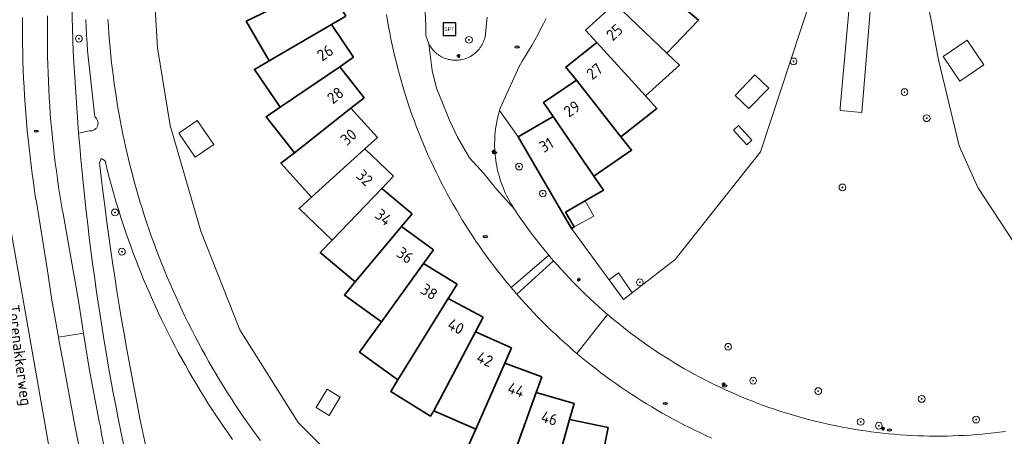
# Model space of a CAD drawing. Header units: metres. Extents: x 152610 to 160096, y 456114 to 462495.
# Tile 511 of 656: x 158068 to 158185, y 460530 to 460579. Entities that reach past the tile are written whole.
import ezdxf
from ezdxf.enums import TextEntityAlignment as Align

# ---------------------------------------------------------------- set-up
doc = ezdxf.new("R2010")
doc.units = ezdxf.units.M
doc.header["$LTSCALE"] = 0.5
doc.layers.get('0').update_dxf_attribs({"linetype": 'CONTINUOUS'})
for name, color, linetype, lineweight in [('B-PV-GR-BOOM-S', 251, 'CONTINUOUS', 25), ('B-PV-IE-MEUBILAIR-S', 251, 'CONTINUOUS', 25), ('B-PV-IE-MEUBILAIR_WEGMEUBILAIR-S', 251, 'CONTINUOUS', 25), ('B-PV-OG-BEBOUWING-GV', 6, 'CONTINUOUS', 35), ('B-PV-OG-BEBOUWING-T18', 1, 'CONTINUOUS', 18), ('B-PV-OG-BEBOUWING_OVERBOUWING-GV', 251, 'CONTINUOUS', 18), ('B-PV-OG-BEBOUWING_SCHUUR-GV', 251, 'CONTINUOUS', 18), ('B-PV-OG-TERREIN_BEGROEID-GV', 251, 'CONTINUOUS', 18), ('B-PV-OG-TOPOGRAFIE-T18', 1, 'CONTINUOUS', 18), ('B-PV-VH-GESLOTENVERHARDING_ASFALT-GV', 251, 'CONTINUOUS', 18), ('B-PV-VH-HALFVERHARDING_GRAVEL-GV', 251, 'CONTINUOUS', 18), ('B-PV-VH-OPENVERHARDING_STRAATBAKSTEEN-GV', 251, 'CONTINUOUS', 18)]:
    doc.layers.add(name, color=color, linetype=linetype, lineweight=lineweight)
doc.styles.add('NLCS-ISO', font='NLCS-ISO.ttf')
doc.styles.add('NLCS-ISO-M750-T18', font='NLCS-ISO.ttf', dxfattribs={"height": 1.35})

# ---------------------------------------------------------------- blocks, each defined once
blk = doc.blocks.new('SIE-MEUBILAIR_PAAL_LICHTMAST-SO')
for points in [[(-0.62, 0), (-1, 0)], [(-0.71, 0.71), (-0.44, 0.44)], [(0, 1), (0, 0.62)], [(0.44, 0.44), (0.71, 0.71)], [(1, 0), (0.62, 0)], [(-0.71, -0.71), (-0.44, -0.44)], [(0, -0.62), (0, -1)], [(0.44, -0.44), (0.71, -0.71)]]:
    blk.add_lwpolyline(points)
blk.add_circle((0, 0), 0.5)
blk = doc.blocks.new('SIE-MEUBILAIR_PUT_RIOOLPUT-SO')
blk.add_ellipse((0, 0), major_axis=(1.25, 0), ratio=0.54)
at = {"style": 'NLCS-ISO'}
blk.add_text('ri', height=0.75, dxfattribs=at).set_placement((-0.04, 0.07), align=Align.MIDDLE_CENTER)
blk = doc.blocks.new('SIE-WEG_SPEELTOESTEL-SO')
at = {"flags": 128}
blk.add_lwpolyline([(-3.75, -3.75), (3.75, -3.75), (3.75, 3.75), (-3.75, 3.75)], close=True, dxfattribs=at)
at = {"style": 'NLCS-ISO'}
blk.add_text('SPT', height=2.25, dxfattribs=at).set_placement((0, 0), align=Align.MIDDLE_CENTER)
blk = doc.blocks.new('SGR-BOOM_GBKN-SO')
at = {"linetype": 'ByBlock', "lineweight": 18}
h = blk.add_hatch(color=0, dxfattribs=at)
h.dxf.hatch_style = 1
edge = h.paths.add_edge_path()
edge.add_arc((0, 0), 0.25, 0, 360)
at = {"color": 0, "linetype": 'ByBlock', "lineweight": 18}
for radius in [2, 0.25]:
    blk.add_circle((0, 0), radius, dxfattribs=at)
at = {"color": 0, "linetype": 'ByBlock', "lineweight": 18, "style": 'NLCS-ISO'}
blk.add_attdef('SOORT', (2.5, 0), '', height=1.5, dxfattribs=at)

msp = doc.modelspace()

# ---------------------------------------------------------------- linework, layer by layer
at = {"layer": 'B-PV-OG-BEBOUWING-GV', "flags": 128}
for points in [[(158147.062, 460580.293), (158140.488, 460585.752), (158137.244, 460582.359), (158138.689, 460580.975), (158144.866, 460575.069), (158148.622, 460578.997)], [(158106.783, 460579.466), (158104.426, 460583.518), (158096.769, 460579.756), (158094.952, 460578.863), (158097.682, 460574.172), (158105.055, 460578.461)], [(158144.866, 460575.069), (158138.689, 460580.975), (158135.215, 460577.816), (158136.562, 460576.335), (158142.312, 460570.012), (158146.332, 460573.668)], [(158107.69, 460574.583), (158105.055, 460578.461), (158097.682, 460574.172), (158095.93, 460573.153), (158098.979, 460568.665), (158106.037, 460573.459)], [(158142.312, 460570.012), (158136.562, 460576.335), (158132.875, 460573.426), (158134.115, 460571.854), (158139.409, 460565.146), (158143.675, 460568.512)], [(158108.935, 460569.775), (158106.037, 460573.459), (158098.979, 460568.665), (158097.305, 460567.528), (158100.658, 460563.265), (158107.365, 460568.539)], [(158139.409, 460565.146), (158134.115, 460571.854), (158130.234, 460569.211), (158131.361, 460567.556), (158136.174, 460560.496), (158140.663, 460563.556)], [(158110.513, 460565.066), (158107.365, 460568.539), (158100.658, 460563.265), (158099.068, 460562.014), (158102.711, 460557.995), (158109.033, 460563.724)], [(158136.174, 460560.496), (158131.361, 460567.556), (158127.22, 460565.14), (158133.557, 460554.279), (158133.867, 460554.462), (158132.845, 460556.213), (158135.284, 460557.635), (158137.316, 460558.821)], [(158112.416, 460560.479), (158109.033, 460563.724), (158102.711, 460557.995), (158101.211, 460556.635), (158105.126, 460552.879), (158111.032, 460559.036)], [(158114.634, 460556.035), (158111.032, 460559.036), (158105.126, 460552.879), (158103.725, 460551.419), (158107.893, 460547.946), (158113.355, 460554.5)], [(158117.156, 460551.758), (158113.355, 460554.5), (158107.893, 460547.946), (158106.597, 460546.391), (158110.995, 460543.218), (158115.987, 460550.137)], [(158119.971, 460547.666), (158115.987, 460550.137), (158110.995, 460543.218), (158109.81, 460541.576), (158108.4, 460539.622), (158112.946, 460536.341), (158118.918, 460545.968)], [(158123.064, 460543.782), (158118.918, 460545.968), (158112.946, 460536.341), (158112.088, 460534.96), (158116.805, 460532.032), (158117.206, 460532.678), (158122.132, 460542.013)], [(158126.421, 460540.122), (158122.132, 460542.013), (158117.206, 460532.678), (158122.17, 460530.487), (158125.615, 460538.293)], [(158130.025, 460536.704), (158125.615, 460538.293), (158122.17, 460530.487), (158121.352, 460528.635), (158126.457, 460526.796), (158129.348, 460534.823)], [(158128.169, 460524.214), (158127.656, 460522.052), (158130.443, 460521.466), (158130.994, 460523.415), (158133.315, 460531.624), (158133.859, 460533.547), (158129.348, 460534.823), (158126.457, 460526.796), (158125.771, 460524.892)], [(158137.904, 460530.667), (158133.315, 460531.624), (158130.994, 460523.415), (158130.443, 460521.466), (158135.756, 460520.359), (158137.496, 460528.711)]]:
    msp.add_lwpolyline(points, close=True, dxfattribs=at)
at = {"layer": 'B-PV-OG-BEBOUWING_OVERBOUWING-GV', "flags": 128}
msp.add_lwpolyline([(158136.172, 460555.726), (158135.143, 460557.553), (158132.845, 460556.213), (158133.867, 460554.462)], close=True, dxfattribs=at)
at = {"layer": 'B-PV-OG-BEBOUWING_SCHUUR-GV', "flags": 128}
for points in [[(158182.458, 460573.698), (158180.475, 460576.609), (158177.625, 460574.668), (158179.608, 460571.757)], [(158156.93, 460570.935), (158155.298, 460572.502), (158152.963, 460570.07), (158154.595, 460568.503)], [(158091.099, 460564.247), (158089.137, 460567.106), (158086.937, 460565.597), (158088.899, 460562.737)], [(158154.918, 460564.743), (158153.337, 460566.479), (158152.763, 460565.957), (158154.344, 460564.221)], [(158140.748, 460546.658), (158139.109, 460549.027), (158138.008, 460548.2), (158139.721, 460545.86)], [(158106.081, 460534.296), (158104.555, 460535.211), (158103.254, 460533.041), (158104.779, 460532.126)]]:
    msp.add_lwpolyline(points, close=True, dxfattribs=at)
at = {"layer": 'B-PV-OG-TERREIN_BEGROEID-GV', "flags": 128}
for points in [[(158192.259, 460543.137), (158181.744, 460559.145), (158179.549, 460564.093), (158177.066, 460574.3), (158174.491, 460588.13), (158173.699, 460595.142), (158173.569, 460598.84), (158174.596, 460599.416), (158176.589, 460614.829), (158178.782, 460628.259), (158191.181, 460627.964)], [(158112.225, 460520.083), (158101.121, 460531.284), (158094.173, 460542.273), (158089.548, 460553.959), (158085.911, 460566.488), (158084.423, 460575.709), (158083.11, 460597.742)], [(158115.83, 460587.94), (158116.25, 460578.25), (158116.275, 460577.186), (158116.613, 460576.176), (158116.694, 460576.027), (158116.781, 460575.883), (158116.875, 460575.742), (158116.976, 460575.607), (158117.083, 460575.476), (158117.196, 460575.35), (158117.315, 460575.23), (158117.439, 460575.116), (158117.569, 460575.008), (158117.704, 460574.906), (158117.843, 460574.81), (158117.987, 460574.721), (158118.135, 460574.639), (158118.286, 460574.564), (158118.441, 460574.497), (158118.599, 460574.437), (158118.76, 460574.384), (158118.922, 460574.339), (158119.087, 460574.302), (158119.254, 460574.272), (158119.421, 460574.251), (158119.59, 460574.237), (158119.759, 460574.231), (158119.928, 460574.234), (158120.097, 460574.244), (158120.264, 460574.263), (158120.431, 460574.289), (158120.597, 460574.323), (158120.761, 460574.365), (158120.922, 460574.415), (158121.081, 460574.472), (158121.237, 460574.537), (158121.39, 460574.609), (158121.539, 460574.688), (158121.685, 460574.774), (158121.826, 460574.867), (158121.963, 460574.967), (158122.094, 460575.073), (158122.221, 460575.185), (158122.342, 460575.303), (158122.457, 460575.426), (158122.567, 460575.555), (158122.67, 460575.689), (158122.767, 460575.827), (158122.857, 460575.97), (158122.94, 460576.117), (158123.016, 460576.268), (158123.085, 460576.422), (158123.147, 460576.58), (158123.201, 460576.74), (158123.247, 460576.902), (158123.286, 460577.067), (158123.317, 460577.233), (158123.34, 460577.4), (158123.55, 460579.36)], [(158074.129, 460584.866), (158074.437, 460575.216), (158075.066, 460565.581), (158076.327, 460565.86), (158076.413, 460565.853), (158076.499, 460565.854), (158076.584, 460565.863), (158076.668, 460565.879), (158076.751, 460565.904), (158076.83, 460565.936), (158076.907, 460565.975), (158076.979, 460566.022), (158077.047, 460566.074), (158077.109, 460566.133), (158077.166, 460566.198), (158077.216, 460566.267), (158077.26, 460566.341), (158077.297, 460566.419), (158077.327, 460566.499), (158077.348, 460566.582), (158077.362, 460566.667), (158077.369, 460566.753), (158077.367, 460566.839), (158077.357, 460566.924), (158077.339, 460567.008), (158077.313, 460567.09), (158077.28, 460567.169), (158077.24, 460567.245), (158077.193, 460567.317), (158077.139, 460567.384), (158077.08, 460567.446), (158077.014, 460567.502), (158076.972, 460567.533), (158076.178, 460574.627), (158076.124, 460575.34), (158076.06, 460576.268), (158076.004, 460577.196), (158075.957, 460578.125), (158075.917, 460579.055)], [(158169.213, 460582.983), (158168.001, 460568.029), (158165.397, 460568.26), (158165.427, 460568.599), (158166.726, 460583.206)], [(158161.989, 460581.642), (158155.966, 460563.391), (158145.84, 460550.613), (158139.721, 460545.86), (158133.557, 460554.279), (158127.22, 460565.14), (158124.989, 460568.259), (158124.913, 460567.991), (158124.828, 460567.667), (158124.752, 460567.341), (158124.684, 460567.013), (158124.623, 460566.684), (158124.57, 460566.354), (158124.525, 460566.022), (158124.488, 460565.689), (158124.459, 460565.356), (158124.438, 460565.022), (158124.425, 460564.688), (158124.42, 460564.353), (158124.423, 460564.018), (158124.434, 460563.684), (158124.453, 460563.35), (158124.48, 460563.016), (158124.515, 460562.683), (158124.558, 460562.351), (158124.608, 460562.02), (158124.667, 460561.691), (158124.733, 460561.363), (158124.808, 460561.036), (158124.89, 460560.712), (158124.98, 460560.39), (158125.077, 460560.069), (158125.182, 460559.752), (158125.295, 460559.437), (158125.415, 460559.124), (158125.543, 460558.815), (158125.678, 460558.509), (158125.82, 460558.206), (158125.97, 460557.906), (158126.126, 460557.611), (158126.29, 460557.319), (158126.46, 460557.03), (158126.638, 460556.747), (158126.761, 460556.558), (158127.149, 460555.982), (158127.543, 460555.41), (158127.945, 460554.843), (158128.352, 460554.281), (158128.766, 460553.723), (158129.187, 460553.17), (158129.613, 460552.622), (158130.047, 460552.079), (158130.486, 460551.541), (158130.846, 460551.109), (158130.931, 460551.008), (158131.383, 460550.481), (158131.417, 460550.442), (158131.841, 460549.958), (158132.304, 460549.441), (158132.774, 460548.929), (158133.249, 460548.422), (158133.73, 460547.922), (158134.217, 460547.426), (158134.71, 460546.937), (158135.208, 460546.453), (158135.712, 460545.975), (158136.221, 460545.502), (158136.736, 460545.036), (158137.256, 460544.575), (158137.781, 460544.121), (158137.81, 460544.096), (158138.341, 460543.648), (158138.876, 460543.207), (158139.417, 460542.771), (158139.963, 460542.342), (158140.513, 460541.919), (158141.069, 460541.503), (158141.629, 460541.093), (158142.194, 460540.689), (158142.764, 460540.292), (158143.338, 460539.902), (158143.916, 460539.518), (158144.499, 460539.141), (158145.086, 460538.77), (158145.678, 460538.407), (158146.273, 460538.05), (158146.873, 460537.7), (158147.477, 460537.357), (158148.084, 460537.021), (158148.696, 460536.692), (158149.311, 460536.37), (158149.93, 460536.056), (158150.552, 460535.748), (158151.178, 460535.448), (158151.807, 460535.155), (158152.44, 460534.869), (158153.076, 460534.59), (158153.715, 460534.319), (158154.357, 460534.055), (158155.002, 460533.799), (158155.65, 460533.549), (158156.301, 460533.308), (158156.955, 460533.074), (158157.611, 460532.848), (158158.27, 460532.629), (158158.931, 460532.418), (158159.595, 460532.214), (158160.261, 460532.018), (158160.929, 460531.83), (158161.6, 460531.649), (158162.272, 460531.476), (158162.947, 460531.311), (158163.623, 460531.154), (158164.301, 460531.004), (158164.981, 460530.863), (158165.662, 460530.729), (158166.345, 460530.603), (158167.029, 460530.485), (158167.714, 460530.375), (158168.401, 460530.272), (158169.089, 460530.178), (158169.777, 460530.092), (158170.467, 460530.013), (158171.158, 460529.942), (158171.849, 460529.88), (158172.542, 460529.825), (158173.234, 460529.779), (158173.927, 460529.74), (158174.621, 460529.709), (158175.315, 460529.687), (158176.009, 460529.672), (158176.703, 460529.665), (158177.398, 460529.667), (158178.092, 460529.676), (158178.786, 460529.693), (158179.48, 460529.719), (158180.173, 460529.752), (158180.866, 460529.793), (158181.559, 460529.843), (158182.251, 460529.9), (158182.942, 460529.965), (158183.632, 460530.038), (158184.322, 460530.12), (158185.01, 460530.209)], [(158068.393, 460579.298), (158068.39, 460578.265), (158068.395, 460577.233), (158068.408, 460576.2), (158068.429, 460575.168), (158068.457, 460574.136), (158068.494, 460573.104), (158068.539, 460572.073), (158068.592, 460571.041), (158068.653, 460570.011), (158068.722, 460568.981), (158068.799, 460567.951), (158068.884, 460566.922), (158068.977, 460565.894), (158069.077, 460564.866), (158069.186, 460563.839), (158069.303, 460562.814), (158069.427, 460561.789), (158069.56, 460560.765), (158069.701, 460559.742), (158069.849, 460558.72), (158070.005, 460557.699), (158070.01, 460557.67), (158071.325, 460549.527), (158071.894, 460545.791), (158072.681, 460541.391), (158075.638, 460541.886), (158074.998, 460545.939), (158073.18, 460556.26), (158073.17, 460556.318), (158073.004, 460557.275), (158072.847, 460558.233), (158072.697, 460559.192), (158072.555, 460560.153), (158072.421, 460561.115), (158072.295, 460562.078), (158072.177, 460563.042), (158072.067, 460564.007), (158071.964, 460564.972), (158071.87, 460565.939), (158071.784, 460566.906), (158071.706, 460567.874), (158071.635, 460568.843), (158071.573, 460569.812), (158071.519, 460570.781), (158071.472, 460571.751), (158071.434, 460572.722), (158071.403, 460573.692), (158071.381, 460574.663), (158071.367, 460575.634), (158071.36, 460576.605), (158071.362, 460577.576), (158071.372, 460578.547), (158071.389, 460579.519)], [(158078.546, 460579.078), (158078.598, 460578.22), (158078.657, 460577.363), (158078.725, 460576.506), (158078.801, 460575.65), (158078.884, 460574.794), (158078.976, 460573.94), (158079.075, 460573.086), (158079.183, 460572.233), (158079.298, 460571.381), (158079.422, 460570.531), (158079.553, 460569.681), (158079.692, 460568.833), (158079.839, 460567.986), (158079.994, 460567.141), (158080.157, 460566.297), (158080.327, 460565.454), (158080.506, 460564.613), (158080.634, 460564.031), (158080.826, 460563.193), (158081.025, 460562.357), (158081.233, 460561.523), (158081.448, 460560.691), (158081.67, 460559.861), (158081.901, 460559.033), (158082.139, 460558.207), (158082.385, 460557.383), (158082.638, 460556.562), (158082.899, 460555.743), (158083.168, 460554.927), (158083.444, 460554.113), (158083.728, 460553.301), (158084.02, 460552.493), (158084.319, 460551.687), (158084.625, 460550.884), (158084.939, 460550.084), (158085.26, 460549.287), (158085.589, 460548.492), (158085.925, 460547.701), (158086.269, 460546.913), (158086.62, 460546.129), (158086.977, 460545.347), (158087.343, 460544.569), (158087.715, 460543.795), (158088.095, 460543.024), (158088.482, 460542.256), (158088.876, 460541.492), (158089.277, 460540.732), (158089.685, 460539.976), (158090.101, 460539.223), (158090.523, 460538.475), (158090.952, 460537.73), (158091.388, 460536.989), (158091.831, 460536.253), (158092.281, 460535.52), (158092.737, 460534.792), (158093.201, 460534.068), (158093.671, 460533.348), (158094.147, 460532.633), (158094.631, 460531.922), (158095.121, 460531.216), (158095.617, 460530.515), (158096.12, 460529.818), (158096.63, 460529.125)], [(158093.338, 460529.262), (158092.834, 460529.971), (158092.336, 460530.685), (158091.844, 460531.404), (158091.36, 460532.127), (158090.882, 460532.855), (158090.41, 460533.587), (158089.946, 460534.323), (158089.488, 460535.064), (158089.037, 460535.809), (158088.593, 460536.558), (158088.155, 460537.31), (158087.725, 460538.067), (158087.302, 460538.828), (158086.885, 460539.593), (158086.476, 460540.361), (158086.074, 460541.134), (158085.679, 460541.909), (158085.291, 460542.689), (158084.91, 460543.472), (158084.536, 460544.258), (158084.17, 460545.048), (158083.811, 460545.841), (158083.459, 460546.638), (158083.115, 460547.438), (158082.778, 460548.24), (158082.448, 460549.046), (158082.126, 460549.855), (158081.811, 460550.667), (158081.503, 460551.481), (158081.204, 460552.299), (158080.911, 460553.119), (158080.627, 460553.942), (158080.349, 460554.767), (158080.08, 460555.595), (158079.818, 460556.425), (158079.563, 460557.258), (158079.317, 460558.093), (158079.078, 460558.93), (158078.847, 460559.77), (158078.623, 460560.611), (158078.407, 460561.455), (158078.199, 460562.3), (158077.727, 460562.591), (158077.536, 460562.078), (158077.735, 460560.384), (158077.943, 460558.691), (158078.158, 460556.999), (158078.381, 460555.307), (158078.613, 460553.617), (158078.852, 460551.928), (158079.099, 460550.24), (158079.354, 460548.554), (158079.617, 460546.868), (158079.887, 460545.184), (158080.166, 460543.501), (158080.453, 460541.82), (158080.747, 460540.139), (158081.049, 460538.461), (158081.359, 460536.783), (158081.677, 460535.107), (158082.003, 460533.433), (158082.337, 460531.76), (158082.679, 460530.089), (158083.028, 460528.419)]]:
    msp.add_lwpolyline(points, dxfattribs=at)
msp.add_lwpolyline([(158076.305, 460537.665), (158075.638, 460541.886), (158072.681, 460541.391), (158072.692, 460541.332), (158073.387, 460537.581), (158074.625, 460530.929), (158076.103, 460523.381), (158076.377, 460522.157), (158079.274, 460522.557), (158078.878, 460524.312), (158077.783, 460529.923), (158077.649, 460530.767), (158077.499, 460531.389)], close=True, dxfattribs=at)
at = {"layer": 'B-PV-VH-GESLOTENVERHARDING_ASFALT-GV', "flags": 128}
for points in [[(158080.377, 460528.704), (158080.065, 460530.225), (158079.76, 460531.749), (158079.464, 460533.274), (158079.176, 460534.8), (158078.895, 460536.328), (158078.622, 460537.857), (158078.357, 460539.388), (158078.1, 460540.92), (158077.851, 460542.453), (158077.61, 460543.988), (158077.377, 460545.523), (158077.151, 460547.06), (158076.934, 460548.598), (158076.724, 460550.138), (158076.523, 460551.678), (158076.329, 460553.219), (158076.143, 460554.761), (158075.966, 460556.304), (158075.796, 460557.849), (158075.634, 460559.394), (158075.48, 460560.939), (158075.334, 460562.486), (158075.196, 460564.033), (158075.066, 460565.581), (158074.437, 460575.216), (158074.129, 460584.866)], [(158076.103, 460523.381), (158074.625, 460530.929), (158073.387, 460537.581), (158072.692, 460541.332), (158072.681, 460541.391), (158071.894, 460545.791), (158071.325, 460549.527), (158070.01, 460557.67), (158070.005, 460557.699), (158069.849, 460558.72), (158069.701, 460559.742), (158069.56, 460560.765), (158069.427, 460561.789), (158069.303, 460562.814), (158069.186, 460563.839), (158069.077, 460564.866), (158068.977, 460565.894), (158068.884, 460566.922), (158068.799, 460567.951), (158068.722, 460568.981), (158068.653, 460570.011), (158068.592, 460571.041), (158068.539, 460572.073), (158068.494, 460573.104), (158068.457, 460574.136), (158068.429, 460575.168), (158068.408, 460576.2), (158068.395, 460577.233), (158068.39, 460578.265), (158068.393, 460579.298)], [(158071.389, 460579.519), (158071.372, 460578.547), (158071.362, 460577.576), (158071.36, 460576.605), (158071.367, 460575.634), (158071.381, 460574.663), (158071.403, 460573.692), (158071.434, 460572.722), (158071.472, 460571.751), (158071.519, 460570.781), (158071.573, 460569.812), (158071.635, 460568.843), (158071.706, 460567.874), (158071.784, 460566.906), (158071.87, 460565.939), (158071.964, 460564.972), (158072.067, 460564.007), (158072.177, 460563.042), (158072.295, 460562.078), (158072.421, 460561.115), (158072.555, 460560.153), (158072.697, 460559.192), (158072.847, 460558.233), (158073.004, 460557.275), (158073.17, 460556.318), (158073.18, 460556.26), (158074.998, 460545.939), (158075.638, 460541.886), (158076.305, 460537.665), (158077.499, 460531.389), (158077.649, 460530.767), (158077.783, 460529.923), (158078.878, 460524.312)], [(158075.917, 460579.055), (158075.957, 460578.125), (158076.004, 460577.196), (158076.06, 460576.268), (158076.124, 460575.34), (158076.178, 460574.627), (158076.972, 460567.533), (158077.014, 460567.502), (158077.08, 460567.446), (158077.139, 460567.384), (158077.193, 460567.317), (158077.24, 460567.245), (158077.28, 460567.169), (158077.313, 460567.09), (158077.339, 460567.008), (158077.357, 460566.924), (158077.367, 460566.839), (158077.369, 460566.753), (158077.362, 460566.667), (158077.348, 460566.582), (158077.327, 460566.499), (158077.297, 460566.419), (158077.26, 460566.341), (158077.216, 460566.267), (158077.166, 460566.198), (158077.109, 460566.133), (158077.047, 460566.074), (158076.979, 460566.022), (158076.907, 460565.975), (158076.83, 460565.936), (158076.751, 460565.904), (158076.668, 460565.879), (158076.584, 460565.863), (158076.499, 460565.854), (158076.413, 460565.853), (158076.327, 460565.86), (158075.066, 460565.581), (158075.196, 460564.033), (158075.334, 460562.486), (158075.48, 460560.939), (158075.634, 460559.394), (158075.796, 460557.849), (158075.966, 460556.304), (158076.143, 460554.761), (158076.329, 460553.219), (158076.523, 460551.678), (158076.724, 460550.138), (158076.934, 460548.598), (158077.151, 460547.06), (158077.377, 460545.523), (158077.61, 460543.988), (158077.851, 460542.453), (158078.1, 460540.92), (158078.357, 460539.388), (158078.622, 460537.857), (158078.895, 460536.328), (158079.176, 460534.8), (158079.464, 460533.274), (158079.76, 460531.749), (158080.065, 460530.225), (158080.377, 460528.704)], [(158096.63, 460529.125), (158096.12, 460529.818), (158095.617, 460530.515), (158095.121, 460531.216), (158094.631, 460531.922), (158094.147, 460532.633), (158093.671, 460533.348), (158093.201, 460534.068), (158092.737, 460534.792), (158092.281, 460535.52), (158091.831, 460536.253), (158091.388, 460536.989), (158090.952, 460537.73), (158090.523, 460538.475), (158090.101, 460539.223), (158089.685, 460539.976), (158089.277, 460540.732), (158088.876, 460541.492), (158088.482, 460542.256), (158088.095, 460543.024), (158087.715, 460543.795), (158087.343, 460544.569), (158086.977, 460545.347), (158086.62, 460546.129), (158086.269, 460546.913), (158085.925, 460547.701), (158085.589, 460548.492), (158085.26, 460549.287), (158084.939, 460550.084), (158084.625, 460550.884), (158084.319, 460551.687), (158084.02, 460552.493), (158083.728, 460553.301), (158083.444, 460554.113), (158083.168, 460554.927), (158082.899, 460555.743), (158082.638, 460556.562), (158082.385, 460557.383), (158082.139, 460558.207), (158081.901, 460559.033), (158081.67, 460559.861), (158081.448, 460560.691), (158081.233, 460561.523), (158081.025, 460562.357), (158080.826, 460563.193), (158080.634, 460564.031), (158080.506, 460564.613), (158080.327, 460565.454), (158080.157, 460566.297), (158079.994, 460567.141), (158079.839, 460567.986), (158079.692, 460568.833), (158079.553, 460569.681), (158079.422, 460570.531), (158079.298, 460571.381), (158079.183, 460572.233), (158079.075, 460573.086), (158078.976, 460573.94), (158078.884, 460574.794), (158078.801, 460575.65), (158078.725, 460576.506), (158078.657, 460577.363), (158078.598, 460578.22), (158078.546, 460579.078)], [(158083.028, 460528.419), (158082.679, 460530.089), (158082.337, 460531.76), (158082.003, 460533.433), (158081.677, 460535.107), (158081.359, 460536.783), (158081.049, 460538.461), (158080.747, 460540.139), (158080.453, 460541.82), (158080.166, 460543.501), (158079.887, 460545.184), (158079.617, 460546.868), (158079.354, 460548.554), (158079.099, 460550.24), (158078.852, 460551.928), (158078.613, 460553.617), (158078.381, 460555.307), (158078.158, 460556.999), (158077.943, 460558.691), (158077.735, 460560.384), (158077.536, 460562.078), (158077.727, 460562.591), (158078.199, 460562.3), (158078.407, 460561.455), (158078.623, 460560.611), (158078.847, 460559.77), (158079.078, 460558.93), (158079.317, 460558.093), (158079.563, 460557.258), (158079.818, 460556.425), (158080.08, 460555.595), (158080.349, 460554.767), (158080.627, 460553.942), (158080.911, 460553.119), (158081.204, 460552.299), (158081.503, 460551.481), (158081.811, 460550.667), (158082.126, 460549.855), (158082.448, 460549.046), (158082.778, 460548.24), (158083.115, 460547.438), (158083.459, 460546.638), (158083.811, 460545.841), (158084.17, 460545.048), (158084.536, 460544.258), (158084.91, 460543.472), (158085.291, 460542.689), (158085.679, 460541.909), (158086.074, 460541.134), (158086.476, 460540.361), (158086.885, 460539.593), (158087.302, 460538.828), (158087.725, 460538.067), (158088.155, 460537.31), (158088.593, 460536.558), (158089.037, 460535.809), (158089.488, 460535.064), (158089.946, 460534.323), (158090.41, 460533.587), (158090.882, 460532.855), (158091.36, 460532.127), (158091.844, 460531.404), (158092.336, 460530.685), (158092.834, 460529.971), (158093.338, 460529.262)], [(158066.835, 460555.277), (158075.383, 460506.653)], [(158075.383, 460506.653), (158066.835, 460555.277)]]:
    msp.add_lwpolyline(points, dxfattribs=at)
at = {"layer": 'B-PV-VH-HALFVERHARDING_GRAVEL-GV', "flags": 128}
msp.add_lwpolyline([(158169.213, 460582.983), (158166.726, 460583.206), (158165.427, 460568.599), (158165.397, 460568.26), (158168.001, 460568.029)], close=True, dxfattribs=at)
at = {"layer": 'B-PV-VH-OPENVERHARDING_STRAATBAKSTEEN-GV', "flags": 128}
for points in [[(158111.602, 460579.649), (158111.72, 460578.931), (158111.845, 460578.214), (158111.977, 460577.499), (158112.118, 460576.784), (158112.267, 460576.072), (158112.423, 460575.361), (158112.587, 460574.653), (158112.76, 460573.946), (158112.939, 460573.24), (158113.127, 460572.537), (158113.322, 460571.836), (158113.525, 460571.138), (158113.736, 460570.441), (158113.954, 460569.747), (158114.18, 460569.055), (158114.413, 460568.366), (158114.654, 460567.679), (158114.903, 460566.995), (158115.159, 460566.314), (158115.422, 460565.636), (158115.693, 460564.961), (158115.972, 460564.288), (158116.258, 460563.619), (158116.551, 460562.953), (158116.851, 460562.29), (158117.159, 460561.631), (158117.473, 460560.975), (158117.796, 460560.322), (158118.125, 460559.673), (158118.461, 460559.028), (158118.805, 460558.387), (158119.155, 460557.749), (158119.513, 460557.115), (158119.877, 460556.485), (158120.248, 460555.859), (158120.626, 460555.238), (158121.012, 460554.62), (158121.403, 460554.007), (158121.802, 460553.398), (158122.207, 460552.793), (158122.619, 460552.194), (158123.037, 460551.598), (158123.462, 460551.007), (158123.893, 460550.421), (158124.331, 460549.84), (158124.775, 460549.264), (158125.225, 460548.692), (158125.682, 460548.125), (158126.145, 460547.564), (158126.389, 460547.275), (158130.846, 460551.109), (158130.486, 460551.541), (158130.047, 460552.079), (158129.613, 460552.622), (158129.187, 460553.17), (158128.766, 460553.723), (158128.352, 460554.281), (158127.945, 460554.843), (158127.543, 460555.41), (158127.149, 460555.982), (158126.761, 460556.558), (158124.694, 460558.907), (158123.144, 460560.786), (158121.421, 460562.665), (158120.043, 460565.014), (158119.009, 460567.207), (158118.315, 460568.969), (158117.54, 460570.907), (158117.023, 460573.021), (158116.613, 460576.176), (158116.275, 460577.186), (158116.25, 460578.25), (158115.83, 460587.94)], [(158123.55, 460579.36), (158123.34, 460577.4), (158123.317, 460577.233), (158123.286, 460577.067), (158123.247, 460576.902), (158123.201, 460576.74), (158123.147, 460576.58), (158123.085, 460576.422), (158123.016, 460576.268), (158122.94, 460576.117), (158122.857, 460575.97), (158122.767, 460575.827), (158122.67, 460575.689), (158122.567, 460575.555), (158122.457, 460575.426), (158122.342, 460575.303), (158122.221, 460575.185), (158122.094, 460575.073), (158121.963, 460574.967), (158121.826, 460574.867), (158121.685, 460574.774), (158121.539, 460574.688), (158121.39, 460574.609), (158121.237, 460574.537), (158121.081, 460574.472), (158120.922, 460574.415), (158120.761, 460574.365), (158120.597, 460574.323), (158120.431, 460574.289), (158120.264, 460574.263), (158120.097, 460574.244), (158119.928, 460574.234), (158119.759, 460574.231), (158119.59, 460574.237), (158119.421, 460574.251), (158119.254, 460574.272), (158119.087, 460574.302), (158118.922, 460574.339), (158118.76, 460574.384), (158118.599, 460574.437), (158118.441, 460574.497), (158118.286, 460574.564), (158118.135, 460574.639), (158117.987, 460574.721), (158117.843, 460574.81), (158117.704, 460574.906), (158117.569, 460575.008), (158117.439, 460575.116), (158117.315, 460575.23), (158117.196, 460575.35), (158117.083, 460575.476), (158116.976, 460575.607), (158116.875, 460575.742), (158116.781, 460575.883), (158116.694, 460576.027), (158116.613, 460576.176), (158117.023, 460573.021), (158117.54, 460570.907), (158118.315, 460568.969), (158119.009, 460567.207), (158120.043, 460565.014), (158121.421, 460562.665), (158123.144, 460560.786), (158124.694, 460558.907), (158126.761, 460556.558), (158126.638, 460556.747), (158126.46, 460557.03), (158126.29, 460557.319), (158126.126, 460557.611), (158125.97, 460557.906), (158125.82, 460558.206), (158125.678, 460558.509), (158125.543, 460558.815), (158125.415, 460559.124), (158125.295, 460559.437), (158125.182, 460559.752), (158125.077, 460560.069), (158124.98, 460560.39), (158124.89, 460560.712), (158124.808, 460561.036), (158124.733, 460561.363), (158124.667, 460561.691), (158124.608, 460562.02), (158124.558, 460562.351), (158124.515, 460562.683), (158124.48, 460563.016), (158124.453, 460563.35), (158124.434, 460563.684), (158124.423, 460564.018), (158124.42, 460564.353), (158124.425, 460564.688), (158124.438, 460565.022), (158124.459, 460565.356), (158124.488, 460565.689), (158124.525, 460566.022), (158124.57, 460566.354), (158124.623, 460566.684), (158124.684, 460567.013), (158124.752, 460567.341), (158124.828, 460567.667), (158124.913, 460567.991), (158124.989, 460568.259), (158125.005, 460568.313), (158125.104, 460568.632), (158127.311, 460573.499), (158127.698, 460574.116), (158128.079, 460574.737), (158128.452, 460575.362), (158128.819, 460575.991), (158129.179, 460576.624), (158129.531, 460577.261), (158129.877, 460577.902), (158130.216, 460578.547), (158130.547, 460579.195)], [(158185.01, 460530.209), (158184.322, 460530.12), (158183.632, 460530.038), (158182.942, 460529.965), (158182.251, 460529.9), (158181.559, 460529.843), (158180.866, 460529.793), (158180.173, 460529.752), (158179.48, 460529.719), (158178.786, 460529.693), (158178.092, 460529.676), (158177.398, 460529.667), (158176.703, 460529.665), (158176.009, 460529.672), (158175.315, 460529.687), (158174.621, 460529.709), (158173.927, 460529.74), (158173.234, 460529.779), (158172.542, 460529.825), (158171.849, 460529.88), (158171.158, 460529.942), (158170.467, 460530.013), (158169.777, 460530.092), (158169.089, 460530.178), (158168.401, 460530.272), (158167.714, 460530.375), (158167.029, 460530.485), (158166.345, 460530.603), (158165.662, 460530.729), (158164.981, 460530.863), (158164.301, 460531.004), (158163.623, 460531.154), (158162.947, 460531.311), (158162.272, 460531.476), (158161.6, 460531.649), (158160.929, 460531.83), (158160.261, 460532.018), (158159.595, 460532.214), (158158.931, 460532.418), (158158.27, 460532.629), (158157.611, 460532.848), (158156.955, 460533.074), (158156.301, 460533.308), (158155.65, 460533.549), (158155.002, 460533.799), (158154.357, 460534.055), (158153.715, 460534.319), (158153.076, 460534.59), (158152.44, 460534.869), (158151.807, 460535.155), (158151.178, 460535.448), (158150.552, 460535.748), (158149.93, 460536.056), (158149.311, 460536.37), (158148.696, 460536.692), (158148.084, 460537.021), (158147.477, 460537.357), (158146.873, 460537.7), (158146.273, 460538.05), (158145.678, 460538.407), (158145.086, 460538.77), (158144.499, 460539.141), (158143.916, 460539.518), (158143.338, 460539.902), (158142.764, 460540.292), (158142.194, 460540.689), (158141.629, 460541.093), (158141.069, 460541.503), (158140.513, 460541.919), (158139.963, 460542.342), (158139.417, 460542.771), (158138.876, 460543.207), (158138.341, 460543.648), (158137.81, 460544.096), (158134.186, 460539.456), (158134.744, 460538.988), (158135.306, 460538.527), (158135.874, 460538.072), (158136.447, 460537.623), (158137.025, 460537.181), (158137.607, 460536.745), (158138.194, 460536.315), (158138.786, 460535.892), (158139.383, 460535.475), (158139.984, 460535.065), (158140.589, 460534.661), (158141.199, 460534.265), (158141.814, 460533.875), (158142.432, 460533.491), (158143.055, 460533.115), (158143.682, 460532.745), (158144.313, 460532.383), (158144.948, 460532.027), (158145.586, 460531.678), (158146.229, 460531.337), (158146.875, 460531.002), (158147.525, 460530.674), (158148.178, 460530.354), (158148.835, 460530.041), (158149.495, 460529.735), (158150.159, 460529.437)]]:
    msp.add_lwpolyline(points, dxfattribs=at)
for points in [[(158127.046, 460546.506), (158131.417, 460550.442), (158131.383, 460550.481), (158130.931, 460551.008), (158130.846, 460551.109), (158126.389, 460547.275), (158126.614, 460547.008)], [(158134.186, 460539.456), (158137.81, 460544.096), (158137.781, 460544.121), (158137.256, 460544.575), (158136.736, 460545.036), (158136.221, 460545.502), (158135.712, 460545.975), (158135.208, 460546.453), (158134.71, 460546.937), (158134.217, 460547.426), (158133.73, 460547.922), (158133.249, 460548.422), (158132.774, 460548.929), (158132.304, 460549.441), (158131.841, 460549.958), (158131.417, 460550.442), (158127.046, 460546.506), (158127.089, 460546.456), (158127.57, 460545.911), (158128.057, 460545.37), (158128.55, 460544.835), (158129.049, 460544.305), (158129.554, 460543.781), (158130.064, 460543.262), (158130.58, 460542.749), (158131.102, 460542.242), (158131.629, 460541.74), (158132.162, 460541.244), (158132.7, 460540.755), (158133.243, 460540.271), (158133.792, 460539.793)]]:
    msp.add_lwpolyline(points, close=True, dxfattribs=at)

# ---------------------------------------------------------------- block references
at = {"layer": 'B-PV-GR-BOOM-S', "xscale": 0.2, "yscale": 0.2, "zscale": 0.2}
for p in [(158075.101, 460576.792), (158121.379, 460576.656), (158159.879, 460574.099), (158173.039, 460570.456), (158175.673, 460567.354), (158127.317, 460561.619), (158165.679, 460559.158), (158130.143, 460558.433), (158079.377, 460556.186), (158080.202, 460551.533), (158141.642, 460547.899), (158152.128, 460540.26), (158155.092, 460536.238), (158162.81, 460535), (158175.085, 460534.075), (158167.843, 460531.362), (158181.538, 460531.619), (158170.005, 460530.9)]:
    msp.add_blockref('SGR-BOOM_GBKN-SO', p, dxfattribs=at)
at = {"layer": 'B-PV-IE-MEUBILAIR-S', "xscale": 0.2, "yscale": 0.2, "zscale": 0.2}
for name, p in [('SIE-MEUBILAIR_PUT_RIOOLPUT-SO', (158127.09, 460575.82)), ('SIE-MEUBILAIR_PAAL_LICHTMAST-SO', (158120.147, 460574.737)), ('SIE-MEUBILAIR_PUT_RIOOLPUT-SO', (158070.031, 460565.825)), ('SIE-MEUBILAIR_PAAL_LICHTMAST-SO', (158124.304, 460563.404)), ('SIE-MEUBILAIR_PUT_RIOOLPUT-SO', (158124.41, 460563.28)), ('SIE-MEUBILAIR_PUT_RIOOLPUT-SO', (158123.31, 460553.31)), ('SIE-MEUBILAIR_PAAL_LICHTMAST-SO', (158134.398, 460548.221)), ('SIE-MEUBILAIR_PAAL_LICHTMAST-SO', (158151.591, 460535.807)), ('SIE-MEUBILAIR_PUT_RIOOLPUT-SO', (158151.7, 460535.6)), ('SIE-MEUBILAIR_PUT_RIOOLPUT-SO', (158144.67, 460533.53)), ('SIE-MEUBILAIR_PAAL_LICHTMAST-SO', (158170.493, 460530.546)), ('SIE-MEUBILAIR_PUT_RIOOLPUT-SO', (158171.26, 460530.39))]:
    msp.add_blockref(name, p, dxfattribs=at)
at = {"layer": 'B-PV-IE-MEUBILAIR_WEGMEUBILAIR-S', "xscale": 0.2, "yscale": 0.2, "zscale": 0.2}
msp.add_blockref('SIE-WEG_SPEELTOESTEL-SO', (158119.048, 460577.921), dxfattribs=at)

# ---------------------------------------------------------------- texts
at = {"layer": 'B-PV-OG-BEBOUWING-T18', "style": 'NLCS-ISO-M750-T18'}
for s, rotation, p in [('25', 42.3, (158138.634, 460577.546)), ('26', 34.2, (158104.305, 460575.117)), ('27', 38.3, (158136.267, 460572.918)), ('28', 38.2, (158105.521, 460570.072)), ('29', 34.3, (158133.582, 460568.466)), ('30', 42.2, (158107.086, 460565.124)), ('31', 30.3, (158130.551, 460564.189)), ('32', 316.2, (158108.994, 460560.298)), ('34', 320.2, (158111.233, 460555.615)), ('36', 324.2, (158113.793, 460551.102)), ('38', 328.2, (158116.661, 460546.777)), ('40', 332.2, (158119.825, 460542.664)), ('42', 336.2, (158123.267, 460538.78)), ('44', 340.2, (158126.972, 460535.147)), ('46', 344.2, (158130.923, 460531.779))]:
    msp.add_text(s, height=1.35, rotation=rotation, dxfattribs=at).set_placement(p, align=Align.MIDDLE)
at = {"layer": 'B-PV-OG-TOPOGRAFIE-T18', "style": 'NLCS-ISO-M750-T18'}
msp.add_text('Torenakkerweg', height=1.35, rotation=277.4, dxfattribs=at).set_placement((158067.895, 460539.229), align=Align.MIDDLE)

doc.saveas('drawing.dxf')
